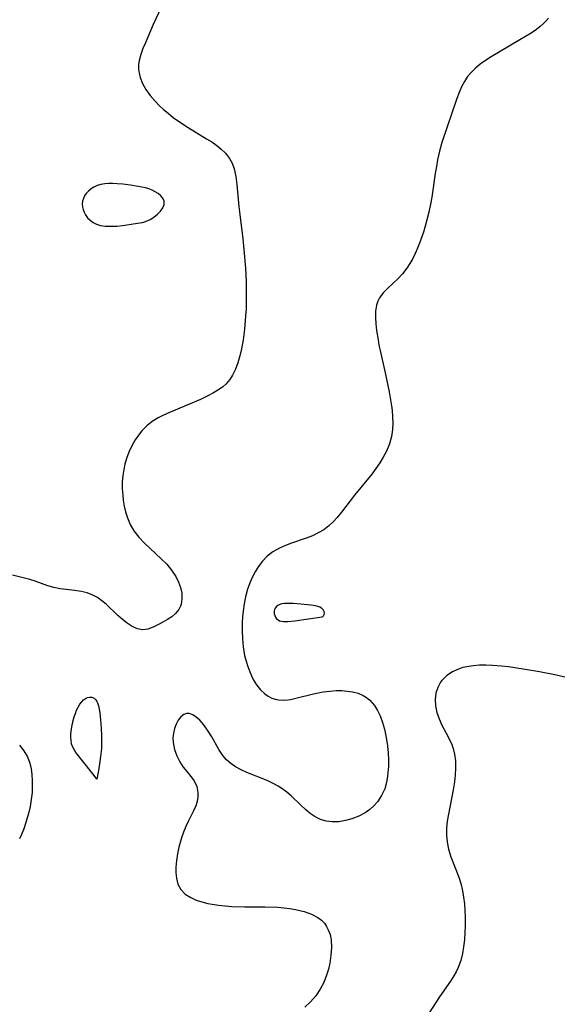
# Model space of a CAD drawing. Header units: metres. Extents: x 1073367 to 1082519, y 1569854 to 1574957.
# Tile 620 of 656: x 1078201 to 1078321, y 1574336 to 1574554. Entities that reach past the tile are written whole.
import ezdxf

# ---------------------------------------------------------------- set-up
doc = ezdxf.new("R2010")
doc.units = ezdxf.units.M
doc.layers.add('CGG_CurvaNivelLidar_v1', color=253, linetype='Continuous', lineweight=30)

msp = doc.modelspace()

# ---------------------------------------------------------------- linework, layer by layer
at = {"layer": 'CGG_CurvaNivelLidar_v1'}
for p, q in [((1078233.3224, 1574558.467, 69.5), (1078231.0165, 1574553.4097, 69.5)), ((1078318.6586, 1574554.8304, 70), (1078318.0832, 1574554.1172, 70)), ((1078231.0165, 1574553.4097, 69.5), (1078229.18, 1574549.2211, 69.5)), ((1078316.859, 1574552.9509, 70), (1078316.054, 1574552.3259, 70)), ((1078317.5985, 1574553.6131, 70), (1078316.859, 1574552.9509, 70)), ((1078318.0832, 1574554.1172, 70), (1078317.5985, 1574553.6131, 70)), ((1078314.8641, 1574551.515, 70), (1078312.3114, 1574549.9719, 70)), ((1078316.054, 1574552.3259, 70), (1078314.8641, 1574551.515, 70)), ((1078228.7144, 1574548.0763, 69.5), (1078228.2433, 1574546.7572, 69.5)), ((1078229.18, 1574549.2211, 69.5), (1078228.7144, 1574548.0763, 69.5)), ((1078312.3114, 1574549.9719, 70), (1078305.9696, 1574546.2594, 70)), ((1078228.2433, 1574546.7572, 69.5), (1078227.8986, 1574545.4496, 69.5)), ((1078305.9696, 1574546.2594, 70), (1078304.7094, 1574545.4476, 70)), ((1078227.7573, 1574544.4806, 69.5), (1078227.735, 1574543.5173, 69.5)), ((1078227.8986, 1574545.4496, 69.5), (1078227.7573, 1574544.4806, 69.5)), ((1078303.5108, 1574544.583, 70), (1078302.3934, 1574543.654, 70)), ((1078304.7094, 1574545.4476, 70), (1078303.5108, 1574544.583, 70)), ((1078227.735, 1574543.5173, 69.5), (1078227.8423, 1574542.5793, 69.5)), ((1078227.8423, 1574542.5793, 69.5), (1078228.0695, 1574541.655, 69.5)), ((1078228.0695, 1574541.655, 69.5), (1078228.6127, 1574540.2927, 69.5)), ((1078300.7467, 1574541.8777, 70), (1078300.0128, 1574540.7723, 70)), ((1078301.3811, 1574542.6454, 70), (1078300.7467, 1574541.8777, 70)), ((1078302.3934, 1574543.654, 70), (1078301.3811, 1574542.6454, 70)), ((1078228.6127, 1574540.2927, 69.5), (1078229.3601, 1574538.9764, 69.5)), ((1078299.3842, 1574539.5884, 70), (1078298.8329, 1574538.3442, 70)), ((1078300.0128, 1574540.7723, 70), (1078299.3842, 1574539.5884, 70)), ((1078229.3601, 1574538.9764, 69.5), (1078230.3231, 1574537.6559, 69.5)), ((1078230.3231, 1574537.6559, 69.5), (1078231.4334, 1574536.3906, 69.5)), ((1078298.8329, 1574538.3442, 70), (1078298.3197, 1574537.0161, 70)), ((1078231.4334, 1574536.3906, 69.5), (1078232.3445, 1574535.4754, 69.5)), ((1078232.3445, 1574535.4754, 69.5), (1078233.3078, 1574534.5879, 69.5)), ((1078298.3197, 1574537.0161, 70), (1078296.0904, 1574530.5169, 70)), ((1078233.3078, 1574534.5879, 69.5), (1078234.3128, 1574533.7261, 69.5)), ((1078234.3128, 1574533.7261, 69.5), (1078235.4536, 1574532.8111, 69.5)), ((1078235.4536, 1574532.8111, 69.5), (1078236.6323, 1574531.9341, 69.5)), ((1078236.6323, 1574531.9341, 69.5), (1078238.7109, 1574530.5463, 69.5)), ((1078238.7109, 1574530.5463, 69.5), (1078242.8289, 1574528.0756, 69.5)), ((1078296.0904, 1574530.5169, 70), (1078295.0471, 1574527.2161, 70)), ((1078242.8289, 1574528.0756, 69.5), (1078243.9806, 1574527.3513, 69.5)), ((1078243.9806, 1574527.3513, 69.5), (1078245.0794, 1574526.5926, 69.5)), ((1078245.0794, 1574526.5926, 69.5), (1078246.0967, 1574525.7832, 69.5)), ((1078295.0471, 1574527.2161, 70), (1078294.5333, 1574525.3298, 70)), ((1078246.0967, 1574525.7832, 69.5), (1078247.006, 1574524.9015, 69.5)), ((1078247.006, 1574524.9015, 69.5), (1078247.9298, 1574523.6994, 69.5)), ((1078294.5333, 1574525.3298, 70), (1078294.0912, 1574523.4233, 70)), ((1078247.9298, 1574523.6994, 69.5), (1078248.4912, 1574522.6566, 69.5)), ((1078248.4912, 1574522.6566, 69.5), (1078248.9606, 1574521.3605, 69.5)), ((1078293.7985, 1574521.9058, 70), (1078293.5452, 1574520.3801, 70)), ((1078294.0912, 1574523.4233, 70), (1078293.7985, 1574521.9058, 70)), ((1078248.9606, 1574521.3605, 69.5), (1078249.3392, 1574519.6695, 69.5)), ((1078293.5452, 1574520.3801, 70), (1078292.7725, 1574515.1238, 70)), ((1078218.5647, 1574517.6835, 69.5), (1078217.8539, 1574517.3654, 69.5)), ((1078219.3841, 1574517.9174, 69.5), (1078218.5647, 1574517.6835, 69.5)), ((1078220.2471, 1574518.0587, 69.5), (1078219.3841, 1574517.9174, 69.5)), ((1078221.1397, 1574518.1274, 69.5), (1078220.2471, 1574518.0587, 69.5)), ((1078222.0514, 1574518.1374, 69.5), (1078221.1397, 1574518.1274, 69.5)), ((1078222.974, 1574518.0967, 69.5), (1078222.0514, 1574518.1374, 69.5)), ((1078224.2813, 1574517.9717, 69.5), (1078222.974, 1574518.0967, 69.5)), ((1078225.9712, 1574517.7632, 69.5), (1078224.2813, 1574517.9717, 69.5)), ((1078227.6454, 1574517.5029, 69.5), (1078225.9712, 1574517.7632, 69.5)), ((1078228.4654, 1574517.341, 69.5), (1078227.6454, 1574517.5029, 69.5)), ((1078249.3392, 1574519.6695, 69.5), (1078249.5775, 1574517.8919, 69.5)), ((1078249.5775, 1574517.8919, 69.5), (1078249.9935, 1574513.0253, 69.5)), ((1078215.7718, 1574515.3908, 69.5), (1078215.5053, 1574514.8149, 69.5)), ((1078216.1227, 1574515.9282, 69.5), (1078215.7718, 1574515.3908, 69.5)), ((1078216.6196, 1574516.479, 69.5), (1078216.1227, 1574515.9282, 69.5)), ((1078217.2021, 1574516.9601, 69.5), (1078216.6196, 1574516.479, 69.5)), ((1078217.8539, 1574517.3654, 69.5), (1078217.2021, 1574516.9601, 69.5)), ((1078229.2545, 1574517.151, 69.5), (1078228.4654, 1574517.341, 69.5)), ((1078230.0171, 1574516.9247, 69.5), (1078229.2545, 1574517.151, 69.5)), ((1078230.7428, 1574516.654, 69.5), (1078230.0171, 1574516.9247, 69.5)), ((1078231.4181, 1574516.3274, 69.5), (1078230.7428, 1574516.654, 69.5)), ((1078232.079, 1574515.8964, 69.5), (1078231.4181, 1574516.3274, 69.5)), ((1078232.651, 1574515.4008, 69.5), (1078232.079, 1574515.8964, 69.5)), ((1078233.1169, 1574514.8556, 69.5), (1078232.651, 1574515.4008, 69.5)), ((1078215.3288, 1574514.2129, 69.5), (1078215.2534, 1574513.596, 69.5)), ((1078215.2534, 1574513.596, 69.5), (1078215.2891, 1574512.9779, 69.5)), ((1078215.5053, 1574514.8149, 69.5), (1078215.3288, 1574514.2129, 69.5)), ((1078233.3941, 1574514.2224, 69.5), (1078233.1169, 1574514.8556, 69.5)), ((1078233.1283, 1574512.7605, 69.5), (1078233.4075, 1574513.5101, 69.5)), ((1078233.4075, 1574513.5101, 69.5), (1078233.3941, 1574514.2224, 69.5)), ((1078292.4975, 1574513.5618, 70), (1078292.1263, 1574511.7987, 70)), ((1078292.7725, 1574515.1238, 70), (1078292.4975, 1574513.5618, 70)), ((1078215.2891, 1574512.9779, 69.5), (1078215.4249, 1574512.3654, 69.5)), ((1078215.4249, 1574512.3654, 69.5), (1078215.6494, 1574511.7689, 69.5)), ((1078215.6494, 1574511.7689, 69.5), (1078215.9562, 1574511.1999, 69.5)), ((1078215.9562, 1574511.1999, 69.5), (1078216.4352, 1574510.5592, 69.5)), ((1078231.1434, 1574510.6912, 69.5), (1078231.9244, 1574511.3122, 69.5)), ((1078231.9244, 1574511.3122, 69.5), (1078232.6098, 1574512.0145, 69.5)), ((1078232.6098, 1574512.0145, 69.5), (1078233.1283, 1574512.7605, 69.5)), ((1078249.9935, 1574513.0253, 69.5), (1078250.1887, 1574511.2484, 69.5)), ((1078250.1887, 1574511.2484, 69.5), (1078250.8738, 1574505.8446, 69.5)), ((1078292.1263, 1574511.7987, 70), (1078291.6993, 1574510.0533, 70)), ((1078216.4352, 1574510.5592, 69.5), (1078217.0106, 1574509.9867, 69.5)), ((1078217.0106, 1574509.9867, 69.5), (1078217.6665, 1574509.4954, 69.5)), ((1078217.6665, 1574509.4954, 69.5), (1078218.3944, 1574509.1062, 69.5)), ((1078218.3944, 1574509.1062, 69.5), (1078219.2774, 1574508.8298, 69.5)), ((1078219.2774, 1574508.8298, 69.5), (1078220.3652, 1574508.6853, 69.5)), ((1078222.9004, 1574508.7091, 69.5), (1078224.2083, 1574508.8337, 69.5)), ((1078224.2083, 1574508.8337, 69.5), (1078226.131, 1574509.1044, 69.5)), ((1078226.131, 1574509.1044, 69.5), (1078228.5, 1574509.5074, 69.5)), ((1078228.5, 1574509.5074, 69.5), (1078228.6423, 1574509.4983, 69.5)), ((1078228.6423, 1574509.4983, 69.5), (1078229.0457, 1574509.6108, 69.5)), ((1078229.0457, 1574509.6108, 69.5), (1078229.635, 1574509.8392, 69.5)), ((1078229.635, 1574509.8392, 69.5), (1078230.3373, 1574510.1852, 69.5)), ((1078230.3373, 1574510.1852, 69.5), (1078231.1434, 1574510.6912, 69.5)), ((1078291.6993, 1574510.0533, 70), (1078291.3292, 1574508.6947, 70)), ((1078220.3652, 1574508.6853, 69.5), (1078221.5963, 1574508.6524, 69.5)), ((1078221.5963, 1574508.6524, 69.5), (1078222.9004, 1574508.7091, 69.5)), ((1078290.9281, 1574507.3519, 70), (1078290.0815, 1574504.8958, 70)), ((1078291.3292, 1574508.6947, 70), (1078290.9281, 1574507.3519, 70)), ((1078250.8738, 1574505.8446, 69.5), (1078251.1262, 1574503.5029, 69.5)), ((1078290.0815, 1574504.8958, 70), (1078289.6378, 1574503.7855, 70)), ((1078251.1262, 1574503.5029, 69.5), (1078251.4544, 1574499.3507, 69.5)), ((1078289.12, 1574502.6213, 70), (1078288.5488, 1574501.4814, 70)), ((1078289.6378, 1574503.7855, 70), (1078289.12, 1574502.6213, 70)), ((1078287.9248, 1574500.3889, 70), (1078287.2404, 1574499.3536, 70)), ((1078288.5488, 1574501.4814, 70), (1078287.9248, 1574500.3889, 70)), ((1078251.4544, 1574499.3507, 69.5), (1078251.6008, 1574496.4764, 69.5)), ((1078286.2821, 1574498.1371, 70), (1078285.2474, 1574497.0234, 70)), ((1078287.2404, 1574499.3536, 70), (1078286.2821, 1574498.1371, 70)), ((1078251.6008, 1574496.4764, 69.5), (1078251.6449, 1574494.9477, 69.5)), ((1078285.2474, 1574497.0234, 70), (1078283.0103, 1574494.9197, 70)), ((1078251.6449, 1574494.9477, 69.5), (1078251.6454, 1574491.8272, 69.5)), ((1078282.0039, 1574493.8793, 70), (1078281.1807, 1574492.7655, 70)), ((1078283.0103, 1574494.9197, 70), (1078282.0039, 1574493.8793, 70)), ((1078251.6454, 1574491.8272, 69.5), (1078251.5907, 1574490.239, 69.5)), ((1078280.829, 1574492.075, 70), (1078280.5207, 1574491.1259, 70)), ((1078281.1807, 1574492.7655, 70), (1078280.829, 1574492.075, 70)), ((1078251.5907, 1574490.239, 69.5), (1078251.5005, 1574488.7544, 69.5)), ((1078280.3274, 1574489.8321, 70), (1078280.303, 1574488.4593, 70)), ((1078280.5207, 1574491.1259, 70), (1078280.3274, 1574489.8321, 70)), ((1078251.5005, 1574488.7544, 69.5), (1078251.2289, 1574485.8116, 69.5)), ((1078280.303, 1574488.4593, 70), (1078280.3957, 1574487.0236, 70)), ((1078280.3957, 1574487.0236, 70), (1078280.5607, 1574485.5377, 70)), ((1078251.2289, 1574485.8116, 69.5), (1078250.925, 1574483.4469, 69.5)), ((1078280.5607, 1574485.5377, 70), (1078280.8589, 1574483.4459, 70)), ((1078250.925, 1574483.4469, 69.5), (1078250.5769, 1574481.4783, 69.5)), ((1078280.8589, 1574483.4459, 70), (1078281.0668, 1574482.2941, 70)), ((1078250.5769, 1574481.4783, 69.5), (1078250.2225, 1574479.9082, 69.5)), ((1078281.0668, 1574482.2941, 70), (1078281.3074, 1574481.1333, 70)), ((1078281.3074, 1574481.1333, 70), (1078282.4716, 1574476.1347, 70)), ((1078249.7909, 1574478.3926, 69.5), (1078249.2592, 1574476.9504, 69.5)), ((1078250.2225, 1574479.9082, 69.5), (1078249.7909, 1574478.3926, 69.5)), ((1078249.2592, 1574476.9504, 69.5), (1078248.5974, 1574475.6052, 69.5)), ((1078282.4716, 1574476.1347, 70), (1078283.306, 1574471.9422, 70)), ((1078247.6086, 1574474.1943, 69.5), (1078247.1066, 1574473.6568, 69.5)), ((1078248.0033, 1574474.6908, 69.5), (1078247.6086, 1574474.1943, 69.5)), ((1078248.5974, 1574475.6052, 69.5), (1078248.0033, 1574474.6908, 69.5)), ((1078244.3999, 1574471.6984, 69.5), (1078242.985, 1574470.9637, 69.5)), ((1078245.7181, 1574472.5168, 69.5), (1078244.3999, 1574471.6984, 69.5)), ((1078246.4408, 1574473.0609, 69.5), (1078245.7181, 1574472.5168, 69.5)), ((1078247.1066, 1574473.6568, 69.5), (1078246.4408, 1574473.0609, 69.5)), ((1078283.306, 1574471.9422, 70), (1078283.8195, 1574468.841, 70)), ((1078241.507, 1574470.274, 69.5), (1078238.3292, 1574468.8944, 69.5)), ((1078242.985, 1574470.9637, 69.5), (1078241.507, 1574470.274, 69.5)), ((1078234.476, 1574467.2987, 69.5), (1078233.2774, 1574466.7398, 69.5)), ((1078238.3292, 1574468.8944, 69.5), (1078234.476, 1574467.2987, 69.5)), ((1078283.8195, 1574468.841, 70), (1078283.9648, 1574467.7632, 70)), ((1078283.9648, 1574467.7632, 70), (1078284.1003, 1574466.3654, 70)), ((1078230.7861, 1574465.3243, 69.5), (1078229.5651, 1574464.3956, 69.5)), ((1078232.1194, 1574466.1361, 69.5), (1078230.7861, 1574465.3243, 69.5)), ((1078233.2774, 1574466.7398, 69.5), (1078232.1194, 1574466.1361, 69.5)), ((1078284.1003, 1574466.3654, 70), (1078284.1497, 1574464.981, 70)), ((1078228.4763, 1574463.31, 69.5), (1078227.9436, 1574462.6606, 69.5)), ((1078229.5651, 1574464.3956, 69.5), (1078228.4763, 1574463.31, 69.5)), ((1078284.084, 1574463.6136, 70), (1078283.8233, 1574462.0075, 70)), ((1078284.1497, 1574464.981, 70), (1078284.084, 1574463.6136, 70)), ((1078226.9886, 1574461.2699, 69.5), (1078226.2492, 1574459.9578, 69.5)), ((1078227.9436, 1574462.6606, 69.5), (1078226.9886, 1574461.2699, 69.5)), ((1078283.8233, 1574462.0075, 70), (1078283.3808, 1574460.4373, 70)), ((1078225.6065, 1574458.5818, 69.5), (1078225.07, 1574457.1516, 69.5)), ((1078226.2492, 1574459.9578, 69.5), (1078225.6065, 1574458.5818, 69.5)), ((1078282.7163, 1574458.7793, 70), (1078282.0331, 1574457.4533, 70)), ((1078283.3808, 1574460.4373, 70), (1078282.7163, 1574458.7793, 70)), ((1078225.07, 1574457.1516, 69.5), (1078224.7145, 1574455.93, 69.5)), ((1078282.0331, 1574457.4533, 70), (1078281.2516, 1574456.1675, 70)), ((1078224.4411, 1574454.6834, 69.5), (1078224.2511, 1574453.4185, 69.5)), ((1078224.7145, 1574455.93, 69.5), (1078224.4411, 1574454.6834, 69.5)), ((1078280.3927, 1574454.918, 70), (1078279.4727, 1574453.7034, 70)), ((1078281.2516, 1574456.1675, 70), (1078280.3927, 1574454.918, 70)), ((1078224.2511, 1574453.4185, 69.5), (1078224.1383, 1574451.9518, 69.5)), ((1078279.4727, 1574453.7034, 70), (1078275.6588, 1574449.0249, 70)), ((1078224.1383, 1574451.9518, 69.5), (1078224.13, 1574450.4794, 69.5)), ((1078224.13, 1574450.4794, 69.5), (1078224.2198, 1574449.0115, 69.5)), ((1078224.2198, 1574449.0115, 69.5), (1078224.3457, 1574447.9451, 69.5)), ((1078224.3457, 1574447.9451, 69.5), (1078224.571, 1574446.6085, 69.5)), ((1078275.6588, 1574449.0249, 70), (1078272.7356, 1574445.2349, 70)), ((1078224.571, 1574446.6085, 69.5), (1078224.8722, 1574445.2982, 69.5)), ((1078224.8722, 1574445.2982, 69.5), (1078225.2584, 1574444.0245, 69.5)), ((1078225.2584, 1574444.0245, 69.5), (1078225.876, 1574442.5103, 69.5)), ((1078271.7632, 1574444.0488, 70), (1078270.8798, 1574443.0875, 70)), ((1078272.7356, 1574445.2349, 70), (1078271.7632, 1574444.0488, 70)), ((1078225.876, 1574442.5103, 69.5), (1078226.6722, 1574441.098, 69.5)), ((1078226.6722, 1574441.098, 69.5), (1078227.7788, 1574439.6768, 69.5)), ((1078268.8151, 1574441.3668, 70), (1078267.6122, 1574440.6455, 70)), ((1078269.9324, 1574442.2069, 70), (1078268.8151, 1574441.3668, 70)), ((1078270.8798, 1574443.0875, 70), (1078269.9324, 1574442.2069, 70)), ((1078227.7788, 1574439.6768, 69.5), (1078229.0571, 1574438.3585, 69.5)), ((1078264.9579, 1574439.4855, 70), (1078261.6788, 1574438.3474, 70)), ((1078266.3101, 1574440.023, 70), (1078264.9579, 1574439.4855, 70)), ((1078267.6122, 1574440.6455, 70), (1078266.3101, 1574440.023, 70)), ((1078229.0571, 1574438.3585, 69.5), (1078232.7858, 1574434.9226, 69.5)), ((1078259.0184, 1574437.2836, 70), (1078257.5595, 1574436.4892, 70)), ((1078260.3226, 1574437.8447, 70), (1078259.0184, 1574437.2836, 70)), ((1078261.6788, 1574438.3474, 70), (1078260.3226, 1574437.8447, 70)), ((1078232.7858, 1574434.9226, 69.5), (1078233.9921, 1574433.6841, 69.5)), ((1078256.2667, 1574435.5212, 70), (1078255.2102, 1574434.3941, 70)), ((1078257.5595, 1574436.4892, 70), (1078256.2667, 1574435.5212, 70)), ((1078233.9921, 1574433.6841, 69.5), (1078235.0652, 1574432.385, 69.5)), ((1078235.0652, 1574432.385, 69.5), (1078235.9929, 1574430.9506, 69.5)), ((1078254.2857, 1574433.1203, 70), (1078253.6142, 1574432.0489, 70)), ((1078255.2102, 1574434.3941, 70), (1078254.2857, 1574433.1203, 70)), ((1078203.6102, 1574430.2997, 69.5), (1078199.8074, 1574431.2873, 69.5)), ((1078204.8009, 1574429.9333, 69.5), (1078203.6102, 1574430.2997, 69.5)), ((1078235.9929, 1574430.9506, 69.5), (1078236.5998, 1574429.7526, 69.5)), ((1078252.9993, 1574430.9209, 70), (1078252.4636, 1574429.7344, 70)), ((1078253.6142, 1574432.0489, 70), (1078252.9993, 1574430.9209, 70)), ((1078207.5889, 1574428.9339, 69.5), (1078204.8009, 1574429.9333, 69.5)), ((1078208.9779, 1574428.5176, 69.5), (1078207.5889, 1574428.9339, 69.5)), ((1078210.3314, 1574428.2507, 69.5), (1078208.9779, 1574428.5176, 69.5)), ((1078213.5962, 1574427.8641, 69.5), (1078210.3314, 1574428.2507, 69.5)), ((1078236.5998, 1574429.7526, 69.5), (1078237.0499, 1574428.5395, 69.5)), ((1078237.0499, 1574428.5395, 69.5), (1078237.3188, 1574427.2557, 69.5)), ((1078251.9235, 1574428.1544, 70), (1078251.5008, 1574426.5022, 70)), ((1078252.4636, 1574429.7344, 70), (1078251.9235, 1574428.1544, 70)), ((1078214.9807, 1574427.6544, 69.5), (1078213.5962, 1574427.8641, 69.5)), ((1078216.326, 1574427.3371, 69.5), (1078214.9807, 1574427.6544, 69.5)), ((1078217.6067, 1574426.8589, 69.5), (1078216.326, 1574427.3371, 69.5)), ((1078218.6348, 1574426.2899, 69.5), (1078217.6067, 1574426.8589, 69.5)), ((1078219.6068, 1574425.5968, 69.5), (1078218.6348, 1574426.2899, 69.5)), ((1078237.3628, 1574426.0029, 69.5), (1078237.1648, 1574424.821, 69.5)), ((1078237.3188, 1574427.2557, 69.5), (1078237.3628, 1574426.0029, 69.5)), ((1078251.5008, 1574426.5022, 70), (1078251.1834, 1574424.9188, 70)), ((1078220.5329, 1574424.8138, 69.5), (1078219.6068, 1574425.5968, 69.5)), ((1078223.1075, 1574422.3578, 69.5), (1078220.5329, 1574424.8138, 69.5)), ((1078236.6641, 1574423.6986, 69.5), (1078235.9564, 1574422.8054, 69.5)), ((1078237.0088, 1574424.3709, 69.5), (1078236.6641, 1574423.6986, 69.5)), ((1078237.1648, 1574424.821, 69.5), (1078237.0088, 1574424.3709, 69.5)), ((1078251.1834, 1574424.9188, 70), (1078250.947, 1574423.3027, 70)), ((1078257.9133, 1574423.6895, 70.5), (1078257.8306, 1574423.3888, 70.5)), ((1078258.0496, 1574423.9703, 70.5), (1078257.9133, 1574423.6895, 70.5)), ((1078258.3184, 1574424.3083, 70.5), (1078258.0496, 1574423.9703, 70.5)), ((1078258.6697, 1574424.58, 70.5), (1078258.3184, 1574424.3083, 70.5)), ((1078259.0713, 1574424.7677, 70.5), (1078258.6697, 1574424.58, 70.5)), ((1078259.5212, 1574424.8952, 70.5), (1078259.0713, 1574424.7677, 70.5)), ((1078260.0057, 1574424.9744, 70.5), (1078259.5212, 1574424.8952, 70.5)), ((1078261.0344, 1574425.0256, 70.5), (1078260.0057, 1574424.9744, 70.5)), ((1078262.1092, 1574424.9904, 70.5), (1078261.0344, 1574425.0256, 70.5)), ((1078263.7504, 1574424.862, 70.5), (1078262.1092, 1574424.9904, 70.5)), ((1078265.9248, 1574424.6303, 70.5), (1078263.7504, 1574424.862, 70.5)), ((1078266.9883, 1574424.4632, 70.5), (1078265.9248, 1574424.6303, 70.5)), ((1078267.5136, 1574424.3138, 70.5), (1078266.9883, 1574424.4632, 70.5)), ((1078267.9309, 1574424.1453, 70.5), (1078267.5136, 1574424.3138, 70.5)), ((1078268.2992, 1574423.9358, 70.5), (1078267.9309, 1574424.1453, 70.5)), ((1078268.5473, 1574423.7364, 70.5), (1078268.2992, 1574423.9358, 70.5)), ((1078268.7422, 1574423.5137, 70.5), (1078268.5473, 1574423.7364, 70.5)), ((1078224.1501, 1574421.4337, 69.5), (1078223.1075, 1574422.3578, 69.5)), ((1078225.2091, 1574420.6066, 69.5), (1078224.1501, 1574421.4337, 69.5)), ((1078234.1649, 1574421.4178, 69.5), (1078233.1578, 1574420.8356, 69.5)), ((1078235.114, 1574422.0667, 69.5), (1078234.1649, 1574421.4178, 69.5)), ((1078235.9564, 1574422.8054, 69.5), (1078235.114, 1574422.0667, 69.5)), ((1078250.8295, 1574422.0459, 70), (1078250.7585, 1574420.7792, 70)), ((1078250.947, 1574423.3027, 70), (1078250.8295, 1574422.0459, 70)), ((1078257.8306, 1574423.3888, 70.5), (1078257.803, 1574423.0425, 70.5)), ((1078257.803, 1574423.0425, 70.5), (1078257.8388, 1574422.6934, 70.5)), ((1078257.8388, 1574422.6934, 70.5), (1078257.9518, 1574422.3066, 70.5)), ((1078257.9518, 1574422.3066, 70.5), (1078258.1328, 1574421.9454, 70.5)), ((1078258.1328, 1574421.9454, 70.5), (1078258.3758, 1574421.6257, 70.5)), ((1078258.3758, 1574421.6257, 70.5), (1078258.6806, 1574421.3666, 70.5)), ((1078262.4425, 1574421.1222, 70.5), (1078268.5, 1574422.0599, 70.5)), ((1078268.5, 1574422.0599, 70.5), (1078268.6275, 1574422.1178, 70.5)), ((1078268.6275, 1574422.1178, 70.5), (1078268.7797, 1574422.2906, 70.5)), ((1078268.9086, 1574423.1898, 70.5), (1078268.7422, 1574423.5137, 70.5)), ((1078268.7797, 1574422.2906, 70.5), (1078268.9058, 1574422.5473, 70.5)), ((1078268.9058, 1574422.5473, 70.5), (1078268.961, 1574422.8611, 70.5)), ((1078268.961, 1574422.8611, 70.5), (1078268.9086, 1574423.1898, 70.5)), ((1078226.3465, 1574419.8888, 69.5), (1078225.2091, 1574420.6066, 69.5)), ((1078227.4884, 1574419.3901, 69.5), (1078226.3465, 1574419.8888, 69.5)), ((1078228.6197, 1574419.179, 69.5), (1078227.4884, 1574419.3901, 69.5)), ((1078229.7892, 1574419.3184, 69.5), (1078228.6197, 1574419.179, 69.5)), ((1078230.954, 1574419.7326, 69.5), (1078229.7892, 1574419.3184, 69.5)), ((1078232.1374, 1574420.3016, 69.5), (1078230.954, 1574419.7326, 69.5)), ((1078233.1578, 1574420.8356, 69.5), (1078232.1374, 1574420.3016, 69.5)), ((1078250.7585, 1574420.7792, 70), (1078250.7226, 1574418.9786, 70)), ((1078258.6806, 1574421.3666, 70.5), (1078259.0383, 1574421.1875, 70.5)), ((1078259.0383, 1574421.1875, 70.5), (1078259.4436, 1574421.0714, 70.5)), ((1078259.4436, 1574421.0714, 70.5), (1078259.8841, 1574421.0045, 70.5)), ((1078259.8841, 1574421.0045, 70.5), (1078260.8349, 1574420.9786, 70.5)), ((1078260.8349, 1574420.9786, 70.5), (1078262.4425, 1574421.1222, 70.5)), ((1078250.7226, 1574418.9786, 70), (1078250.7736, 1574417.1812, 70)), ((1078250.7736, 1574417.1812, 70), (1078250.9367, 1574415.4014, 70)), ((1078250.9367, 1574415.4014, 70), (1078251.0858, 1574414.4302, 70)), ((1078251.0858, 1574414.4302, 70), (1078251.2766, 1574413.4719, 70)), ((1078251.2766, 1574413.4719, 70), (1078251.5924, 1574412.2177, 70)), ((1078251.5924, 1574412.2177, 70), (1078251.9724, 1574410.9977, 70)), ((1078251.9724, 1574410.9977, 70), (1078252.4126, 1574409.8201, 70)), ((1078298.8529, 1574410.5253, 70.5), (1078297.388, 1574409.8668, 70.5)), ((1078299.6913, 1574410.7781, 70.5), (1078298.8529, 1574410.5253, 70.5)), ((1078300.5654, 1574410.9726, 70.5), (1078299.6913, 1574410.7781, 70.5)), ((1078301.934, 1574411.1759, 70.5), (1078300.5654, 1574410.9726, 70.5)), ((1078303.3536, 1574411.2876, 70.5), (1078301.934, 1574411.1759, 70.5)), ((1078304.8102, 1574411.3182, 70.5), (1078303.3536, 1574411.2876, 70.5)), ((1078306.293, 1574411.2732, 70.5), (1078304.8102, 1574411.3182, 70.5)), ((1078308.2715, 1574411.1103, 70.5), (1078306.293, 1574411.2732, 70.5)), ((1078309.7842, 1574410.9315, 70.5), (1078308.2715, 1574411.1103, 70.5)), ((1078313.0565, 1574410.4444, 70.5), (1078309.7842, 1574410.9315, 70.5)), ((1078252.4126, 1574409.8201, 70), (1078252.7796, 1574408.9769, 70)), ((1078252.7796, 1574408.9769, 70), (1078253.1846, 1574408.1692, 70)), ((1078296.102, 1574408.9933, 70.5), (1078295.0381, 1574407.9264, 70.5)), ((1078297.388, 1574409.8668, 70.5), (1078296.102, 1574408.9933, 70.5)), ((1078316.6487, 1574409.8122, 70.5), (1078313.0565, 1574410.4444, 70.5)), ((1078320.1004, 1574409.1428, 70.5), (1078316.6487, 1574409.8122, 70.5)), ((1078323.2996, 1574408.444, 70.5), (1078320.1004, 1574409.1428, 70.5)), ((1078253.1846, 1574408.1692, 70), (1078253.9309, 1574406.9511, 70)), ((1078253.9309, 1574406.9511, 70), (1078254.783, 1574405.8676, 70)), ((1078294.1089, 1574406.3672, 70.5), (1078293.6952, 1574405.0733, 70.5)), ((1078294.7569, 1574407.5491, 70.5), (1078294.1089, 1574406.3672, 70.5)), ((1078295.0381, 1574407.9264, 70.5), (1078294.7569, 1574407.5491, 70.5)), ((1078215.9872, 1574403.9112, 69.5), (1078216.4394, 1574404.1228, 69.5)), ((1078216.4394, 1574404.1228, 69.5), (1078216.8945, 1574404.2267, 69.5)), ((1078216.8945, 1574404.2267, 69.5), (1078217.3985, 1574404.1948, 69.5)), ((1078217.3985, 1574404.1948, 69.5), (1078217.8572, 1574404.0055, 69.5)), ((1078217.8572, 1574404.0055, 69.5), (1078218.2696, 1574403.6262, 69.5)), ((1078254.783, 1574405.8676, 70), (1078255.7373, 1574404.9483, 70)), ((1078255.7373, 1574404.9483, 70), (1078256.4895, 1574404.4098, 70)), ((1078256.4895, 1574404.4098, 70), (1078257.2993, 1574403.9951, 70)), ((1078257.2993, 1574403.9951, 70), (1078258.0358, 1574403.7521, 70)), ((1078261.4117, 1574403.724, 70), (1078262.6596, 1574403.978, 70)), ((1078262.6596, 1574403.978, 70), (1078266.5845, 1574404.9704, 70)), ((1078266.5845, 1574404.9704, 70), (1078268.7266, 1574405.3924, 70)), ((1078268.7266, 1574405.3924, 70), (1078270.1464, 1574405.5743, 70)), ((1078270.1464, 1574405.5743, 70), (1078271.5592, 1574405.6674, 70)), ((1078271.5592, 1574405.6674, 70), (1078272.8182, 1574405.6669, 70)), ((1078272.8182, 1574405.6669, 70), (1078274.0477, 1574405.5798, 70)), ((1078274.0477, 1574405.5798, 70), (1078275.2341, 1574405.3977, 70)), ((1078275.2341, 1574405.3977, 70), (1078276.4378, 1574405.0823, 70)), ((1078276.4378, 1574405.0823, 70), (1078277.5529, 1574404.6133, 70)), ((1078277.5529, 1574404.6133, 70), (1078278.3387, 1574404.1278, 70)), ((1078278.3387, 1574404.1278, 70), (1078279.0524, 1574403.5382, 70)), ((1078293.6952, 1574405.0733, 70.5), (1078293.5271, 1574403.706, 70.5)), ((1078214.0115, 1574401.3403, 69.5), (1078214.3435, 1574402.0323, 69.5)), ((1078214.3435, 1574402.0323, 69.5), (1078214.7185, 1574402.6665, 69.5)), ((1078214.7185, 1574402.6665, 69.5), (1078215.1452, 1574403.2204, 69.5)), ((1078215.1452, 1574403.2204, 69.5), (1078215.5511, 1574403.6072, 69.5)), ((1078215.5511, 1574403.6072, 69.5), (1078215.9872, 1574403.9112, 69.5)), ((1078218.2696, 1574403.6262, 69.5), (1078218.494, 1574403.2672, 69.5)), ((1078218.494, 1574403.2672, 69.5), (1078218.6355, 1574402.9549, 69.5)), ((1078218.6355, 1574402.9549, 69.5), (1078218.8515, 1574402.2943, 69.5)), ((1078218.8515, 1574402.2943, 69.5), (1078219.0179, 1574401.5599, 69.5)), ((1078258.0358, 1574403.7521, 70), (1078258.8088, 1574403.609, 70)), ((1078258.8088, 1574403.609, 70), (1078260.1977, 1574403.5781, 70)), ((1078260.1977, 1574403.5781, 70), (1078261.4117, 1574403.724, 70)), ((1078279.0524, 1574403.5382, 70), (1078280.0504, 1574402.3819, 70)), ((1078280.0504, 1574402.3819, 70), (1078280.7321, 1574401.2791, 70)), ((1078293.5271, 1574403.706, 70.5), (1078293.6192, 1574402.2717, 70.5)), ((1078293.6192, 1574402.2717, 70.5), (1078293.9365, 1574400.8236, 70.5)), ((1078213.2397, 1574399.0642, 69.5), (1078213.4596, 1574399.8455, 69.5)), ((1078213.4596, 1574399.8455, 69.5), (1078213.7174, 1574400.6072, 69.5)), ((1078213.7174, 1574400.6072, 69.5), (1078214.0115, 1574401.3403, 69.5)), ((1078219.0179, 1574401.5599, 69.5), (1078219.1479, 1574400.7738, 69.5)), ((1078219.1479, 1574400.7738, 69.5), (1078219.3345, 1574399.1071, 69.5)), ((1078237.1514, 1574399.8779, 70), (1078236.564, 1574399.1528, 70)), ((1078237.8106, 1574400.3868, 70), (1078237.1514, 1574399.8779, 70)), ((1078238.3404, 1574400.5906, 70), (1078237.8106, 1574400.3868, 70)), ((1078238.7557, 1574400.6257, 70), (1078238.3404, 1574400.5906, 70)), ((1078238.993, 1574400.5994, 70), (1078238.7557, 1574400.6257, 70)), ((1078239.7565, 1574400.3279, 70), (1078238.993, 1574400.5994, 70)), ((1078240.5339, 1574399.8158, 70), (1078239.7565, 1574400.3279, 70)), ((1078241.3091, 1574399.1132, 70), (1078240.5339, 1574399.8158, 70)), ((1078280.7321, 1574401.2791, 70), (1078281.3102, 1574400.0697, 70)), ((1078281.3102, 1574400.0697, 70), (1078281.8516, 1574398.6316, 70)), ((1078293.9365, 1574400.8236, 70.5), (1078294.4365, 1574399.3878, 70.5)), ((1078212.7435, 1574396.0796, 69.5), (1078212.9361, 1574397.6171, 69.5)), ((1078212.9361, 1574397.6171, 69.5), (1078213.2397, 1574399.0642, 69.5)), ((1078219.3345, 1574399.1071, 69.5), (1078219.4585, 1574397.377, 69.5)), ((1078236.0683, 1574398.2596, 70), (1078235.6891, 1574397.237, 70)), ((1078236.564, 1574399.1528, 70), (1078236.0683, 1574398.2596, 70)), ((1078241.846, 1574398.525, 70), (1078241.3091, 1574399.1132, 70)), ((1078242.368, 1574397.8733, 70), (1078241.846, 1574398.525, 70)), ((1078243.1939, 1574396.6764, 70), (1078242.368, 1574397.8733, 70)), ((1078281.8516, 1574398.6316, 70), (1078282.2965, 1574397.1173, 70)), ((1078294.4365, 1574399.3878, 70.5), (1078295.0531, 1574398.0351, 70.5)), ((1078295.0531, 1574398.0351, 70.5), (1078296.4364, 1574395.3872, 70.5)), ((1078212.7169, 1574395.3261, 69.5), (1078212.7435, 1574396.0796, 69.5)), ((1078212.7569, 1574394.5913, 69.5), (1078212.7169, 1574395.3261, 69.5)), ((1078219.4585, 1574397.377, 69.5), (1078219.5342, 1574395.625, 69.5)), ((1078219.5342, 1574395.625, 69.5), (1078219.5458, 1574394.1713, 69.5)), ((1078235.4715, 1574396.2468, 70), (1078235.3757, 1574395.2061, 70)), ((1078235.6891, 1574397.237, 70), (1078235.4715, 1574396.2468, 70)), ((1078243.9733, 1574395.3893, 70), (1078243.1939, 1574396.6764, 70)), ((1078245.5313, 1574392.621, 70), (1078243.9733, 1574395.3893, 70)), ((1078282.2965, 1574397.1173, 70), (1078282.6952, 1574395.2959, 70)), ((1078282.6952, 1574395.2959, 70), (1078282.9765, 1574393.4278, 70)), ((1078296.4364, 1574395.3872, 70.5), (1078297.2184, 1574393.7375, 70.5)), ((1078201.3509, 1574393.591, 69.5), (1078202.3283, 1574392.3169, 69.5)), ((1078212.8868, 1574393.8835, 69.5), (1078212.7569, 1574394.5913, 69.5)), ((1078213.1088, 1574393.2495, 69.5), (1078212.8868, 1574393.8835, 69.5)), ((1078213.4221, 1574392.6286, 69.5), (1078213.1088, 1574393.2495, 69.5)), ((1078219.5458, 1574394.1713, 69.5), (1078219.4854, 1574392.8599, 69.5)), ((1078235.3757, 1574395.2061, 70), (1078235.4116, 1574394.1389, 70)), ((1078235.4116, 1574394.1389, 70), (1078235.6939, 1574392.6442, 70)), ((1078282.9765, 1574393.4278, 70), (1078283.1198, 1574391.8885, 70)), ((1078297.2184, 1574393.7375, 70.5), (1078297.562, 1574392.8062, 70.5)), ((1078202.3283, 1574392.3169, 69.5), (1078203.0865, 1574390.9972, 69.5)), ((1078203.0865, 1574390.9972, 69.5), (1078203.6345, 1574389.5825, 69.5)), ((1078213.856, 1574391.9515, 69.5), (1078213.4221, 1574392.6286, 69.5)), ((1078214.9779, 1574390.4632, 69.5), (1078213.856, 1574391.9515, 69.5)), ((1078219.3097, 1574391.0461, 69.5), (1078219.1658, 1574389.9557, 69.5)), ((1078219.4854, 1574392.8599, 69.5), (1078219.3097, 1574391.0461, 69.5)), ((1078235.6939, 1574392.6442, 70), (1078236.2148, 1574391.192, 70)), ((1078236.2148, 1574391.192, 70), (1078236.8802, 1574389.9143, 70)), ((1078246.4526, 1574391.2674, 70), (1078245.5313, 1574392.621, 70)), ((1078247.2822, 1574390.3555, 70), (1078246.4526, 1574391.2674, 70)), ((1078283.1198, 1574391.8885, 70), (1078283.1857, 1574390.3475, 70)), ((1078297.562, 1574392.8062, 70.5), (1078297.8588, 1574391.5864, 70.5)), ((1078297.8588, 1574391.5864, 70.5), (1078298.0272, 1574390.0864, 70.5)), ((1078203.6345, 1574389.5825, 69.5), (1078203.9125, 1574388.3567, 69.5)), ((1078217.8611, 1574386.8655, 69.5), (1078214.9779, 1574390.4632, 69.5)), ((1078219.1658, 1574389.9557, 69.5), (1078218.8538, 1574387.9728, 69.5)), ((1078236.8802, 1574389.9143, 70), (1078237.6604, 1574388.7306, 70)), ((1078237.6604, 1574388.7306, 70), (1078238.497, 1574387.6571, 70)), ((1078248.2273, 1574389.533, 70), (1078247.2822, 1574390.3555, 70)), ((1078249.2673, 1574388.7977, 70), (1078248.2273, 1574389.533, 70)), ((1078250.4722, 1574388.1016, 70), (1078249.2673, 1574388.7977, 70)), ((1078283.1695, 1574388.8174, 70), (1078283.137, 1574388.1943, 70)), ((1078283.1857, 1574390.3475, 70), (1078283.1695, 1574388.8174, 70)), ((1078298.0272, 1574390.0864, 70.5), (1078298.0426, 1574388.5366, 70.5)), ((1078203.9125, 1574388.3567, 69.5), (1078204.0743, 1574387.0813, 69.5)), ((1078204.0743, 1574387.0813, 69.5), (1078204.1603, 1574385.7732, 69.5)), ((1078218.5, 1574386.0003, 69.5), (1078217.8611, 1574386.8655, 69.5)), ((1078218.8538, 1574387.9728, 69.5), (1078218.5, 1574386.0003, 69.5)), ((1078238.497, 1574387.6571, 70), (1078239.3587, 1574386.6501, 70)), ((1078239.3587, 1574386.6501, 70), (1078240.1099, 1574385.6323, 70)), ((1078251.7439, 1574387.4973, 70), (1078250.4722, 1574388.1016, 70)), ((1078256.2897, 1574385.7164, 70), (1078251.7439, 1574387.4973, 70)), ((1078282.992, 1574386.7179, 70), (1078282.7353, 1574385.2868, 70)), ((1078283.137, 1574388.1943, 70), (1078282.992, 1574386.7179, 70)), ((1078297.9488, 1574386.95, 70.5), (1078297.7929, 1574385.4526, 70.5)), ((1078298.0426, 1574388.5366, 70.5), (1078297.9488, 1574386.95, 70.5)), ((1078204.1761, 1574384.4348, 69.5), (1078204.1137, 1574383.0783, 69.5)), ((1078204.1603, 1574385.7732, 69.5), (1078204.1761, 1574384.4348, 69.5)), ((1078240.1099, 1574385.6323, 70), (1078240.6707, 1574384.4148, 70)), ((1078240.6707, 1574384.4148, 70), (1078240.9271, 1574383.0687, 70)), ((1078257.7783, 1574385.0111, 70), (1078256.2897, 1574385.7164, 70)), ((1078258.6861, 1574384.5048, 70), (1078257.7783, 1574385.0111, 70)), ((1078259.5607, 1574383.9466, 70), (1078258.6861, 1574384.5048, 70)), ((1078282.7353, 1574385.2868, 70), (1078282.3382, 1574383.9192, 70)), ((1078297.7929, 1574385.4526, 70.5), (1078297.5328, 1574383.6561, 70.5)), ((1078204.1137, 1574383.0783, 69.5), (1078203.9391, 1574381.5198, 69.5)), ((1078240.9271, 1574383.0687, 70), (1078240.9008, 1574382.0945, 70)), ((1078260.619, 1574383.1608, 70), (1078259.5607, 1574383.9466, 70)), ((1078261.615, 1574382.3068, 70), (1078260.619, 1574383.1608, 70)), ((1078263.7072, 1574380.2588, 70), (1078261.615, 1574382.3068, 70)), ((1078281.6485, 1574382.3987, 70), (1078280.7381, 1574381.021, 70)), ((1078282.3382, 1574383.9192, 70), (1078281.6485, 1574382.3987, 70)), ((1078297.5328, 1574383.6561, 70.5), (1078296.4895, 1574378.3072, 70.5)), ((1078203.6692, 1574379.9671, 69.5), (1078203.3202, 1574378.4358, 69.5)), ((1078203.9391, 1574381.5198, 69.5), (1078203.6692, 1574379.9671, 69.5)), ((1078240.4115, 1574380.0905, 70), (1078239.9503, 1574379.0043, 70)), ((1078240.7226, 1574381.097, 70), (1078240.4115, 1574380.0905, 70)), ((1078240.9008, 1574382.0945, 70), (1078240.7226, 1574381.097, 70)), ((1078264.7611, 1574379.2756, 70), (1078263.7072, 1574380.2588, 70)), ((1078279.9254, 1574380.1009, 70), (1078279.0149, 1574379.2827, 70)), ((1078280.7381, 1574381.021, 70), (1078279.9254, 1574380.1009, 70)), ((1078203.3202, 1574378.4358, 69.5), (1078202.7366, 1574376.4019, 69.5)), ((1078239.9503, 1574379.0043, 70), (1078238.8332, 1574376.7704, 70)), ((1078265.8277, 1574378.426, 70), (1078264.7611, 1574379.2756, 70)), ((1078266.9533, 1574377.6952, 70), (1078265.8277, 1574378.426, 70)), ((1078276.5935, 1574377.8184, 70), (1078275.0862, 1574377.2379, 70)), ((1078278.0194, 1574378.5752, 70), (1078276.5935, 1574377.8184, 70)), ((1078279.0149, 1574379.2827, 70), (1078278.0194, 1574378.5752, 70)), ((1078296.4895, 1574378.3072, 70.5), (1078296.2281, 1574376.6841, 70.5)), ((1078202.7366, 1574376.4019, 69.5), (1078202.2696, 1574375.0401, 69.5)), ((1078238.8332, 1574376.7704, 70), (1078238.2566, 1574375.5453, 70)), ((1078268.1332, 1574377.1135, 70), (1078266.9533, 1574377.6952, 70)), ((1078269.3645, 1574376.7187, 70), (1078268.1332, 1574377.1135, 70)), ((1078270.695, 1574376.5406, 70), (1078269.3645, 1574376.7187, 70)), ((1078272.1534, 1574376.5876, 70), (1078270.695, 1574376.5406, 70)), ((1078273.6244, 1574376.8328, 70), (1078272.1534, 1574376.5876, 70)), ((1078275.0862, 1574377.2379, 70), (1078273.6244, 1574376.8328, 70)), ((1078296.2281, 1574376.6841, 70.5), (1078296.0714, 1574375.1594, 70.5)), ((1078201.7649, 1574373.7628, 69.5), (1078201.3184, 1574372.7903, 69.5)), ((1078202.2696, 1574375.0401, 69.5), (1078201.7649, 1574373.7628, 69.5)), ((1078237.7219, 1574374.2706, 70), (1078237.2651, 1574373.0079, 70)), ((1078238.2566, 1574375.5453, 70), (1078237.7219, 1574374.2706, 70)), ((1078296.0714, 1574375.1594, 70.5), (1078296.044, 1574373.6444, 70.5)), ((1078296.044, 1574373.6444, 70.5), (1078296.1935, 1574372.0522, 70.5)), ((1078236.9433, 1574371.9708, 70), (1078236.6649, 1574370.9224, 70)), ((1078237.2651, 1574373.0079, 70), (1078236.9433, 1574371.9708, 70)), ((1078296.1935, 1574372.0522, 70.5), (1078296.5136, 1574370.4825, 70.5)), ((1078236.3507, 1574369.4419, 70), (1078236.1299, 1574367.9709, 70)), ((1078236.6649, 1574370.9224, 70), (1078236.3507, 1574369.4419, 70)), ((1078296.5136, 1574370.4825, 70.5), (1078297.031, 1574368.7854, 70.5)), ((1078236.1299, 1574367.9709, 70), (1078236.0109, 1574366.53, 70)), ((1078297.031, 1574368.7854, 70.5), (1078298.7619, 1574364.2974, 70.5)), ((1078236.0109, 1574366.53, 70), (1078236.0059, 1574365.2666, 70)), ((1078236.0059, 1574365.2666, 70), (1078236.1261, 1574364.0641, 70)), ((1078236.1261, 1574364.0641, 70), (1078236.4821, 1574362.724, 70)), ((1078236.4821, 1574362.724, 70), (1078237.1078, 1574361.5516, 70)), ((1078298.7619, 1574364.2974, 70.5), (1078299.2216, 1574362.9171, 70.5)), ((1078299.2216, 1574362.9171, 70.5), (1078299.6168, 1574361.2676, 70.5)), ((1078237.1078, 1574361.5516, 70), (1078238.0772, 1574360.5518, 70)), ((1078238.0772, 1574360.5518, 70), (1078239.3138, 1574359.7563, 70)), ((1078299.6168, 1574361.2676, 70.5), (1078299.8608, 1574359.8323, 70.5)), ((1078239.3138, 1574359.7563, 70), (1078240.4884, 1574359.2314, 70)), ((1078240.4884, 1574359.2314, 70), (1078241.7702, 1574358.8064, 70)), ((1078241.7702, 1574358.8064, 70), (1078243.135, 1574358.4673, 70)), ((1078243.135, 1574358.4673, 70), (1078244.0371, 1574358.2913, 70)), ((1078244.0371, 1574358.2913, 70), (1078245.472, 1574358.0709, 70)), ((1078299.8608, 1574359.8323, 70.5), (1078300.0374, 1574358.3709, 70.5)), ((1078300.0374, 1574358.3709, 70.5), (1078300.1522, 1574356.8912, 70.5)), ((1078245.472, 1574358.0709, 70), (1078246.9455, 1574357.9073, 70)), ((1078246.9455, 1574357.9073, 70), (1078248.4476, 1574357.7976, 70)), ((1078248.4476, 1574357.7976, 70), (1078251.2407, 1574357.7173, 70)), ((1078251.2407, 1574357.7173, 70), (1078255.7631, 1574357.703, 70)), ((1078255.7631, 1574357.703, 70), (1078258.6235, 1574357.6107, 70)), ((1078258.6235, 1574357.6107, 70), (1078259.9642, 1574357.505, 70)), ((1078259.9642, 1574357.505, 70), (1078261.2797, 1574357.3512, 70)), ((1078261.2797, 1574357.3512, 70), (1078262.5619, 1574357.1456, 70)), ((1078262.5619, 1574357.1456, 70), (1078263.546, 1574356.9424, 70)), ((1078263.546, 1574356.9424, 70), (1078264.4972, 1574356.6978, 70)), ((1078264.4972, 1574356.6978, 70), (1078266.1074, 1574356.1306, 70)), ((1078266.1074, 1574356.1306, 70), (1078267.5356, 1574355.3637, 70)), ((1078300.1522, 1574356.8912, 70.5), (1078300.2075, 1574355.4005, 70.5)), ((1078267.5356, 1574355.3637, 70), (1078268.3057, 1574354.7633, 70)), ((1078268.3057, 1574354.7633, 70), (1078268.9677, 1574354.0675, 70)), ((1078268.9677, 1574354.0675, 70), (1078269.4489, 1574353.3838, 70)), ((1078300.2075, 1574355.4005, 70.5), (1078300.1957, 1574353.4819, 70.5)), ((1078269.4489, 1574353.3838, 70), (1078269.8369, 1574352.6384, 70)), ((1078269.8369, 1574352.6384, 70), (1078270.2142, 1574351.5548, 70)), ((1078270.2142, 1574351.5548, 70), (1078270.4393, 1574350.3988, 70)), ((1078300.1352, 1574351.9968, 70.5), (1078300.0236, 1574350.4199, 70.5)), ((1078300.1957, 1574353.4819, 70.5), (1078300.1352, 1574351.9968, 70.5)), ((1078270.4393, 1574350.3988, 70), (1078270.5298, 1574348.7165, 70)), ((1078300.0236, 1574350.4199, 70.5), (1078299.85, 1574348.8627, 70.5)), ((1078270.5298, 1574348.7165, 70), (1078270.416, 1574346.9745, 70)), ((1078299.5939, 1574347.3353, 70.5), (1078299.2291, 1574345.8496, 70.5)), ((1078299.85, 1574348.8627, 70.5), (1078299.5939, 1574347.3353, 70.5)), ((1078270.143, 1574345.207, 70), (1078269.8523, 1574343.9036, 70)), ((1078270.416, 1574346.9745, 70), (1078270.143, 1574345.207, 70)), ((1078299.2291, 1574345.8496, 70.5), (1078298.6653, 1574344.2781, 70.5)), ((1078269.8523, 1574343.9036, 70), (1078269.4427, 1574342.5288, 70)), ((1078298.185, 1574343.2816, 70.5), (1078297.6963, 1574342.42, 70.5)), ((1078298.6653, 1574344.2781, 70.5), (1078298.185, 1574343.2816, 70.5)), ((1078268.8115, 1574340.9665, 70), (1078268.0257, 1574339.4719, 70)), ((1078269.4427, 1574342.5288, 70), (1078268.8115, 1574340.9665, 70)), ((1078296.9397, 1574341.2433, 70.5), (1078294.4792, 1574337.7548, 70.5)), ((1078297.6963, 1574342.42, 70.5), (1078296.9397, 1574341.2433, 70.5)), ((1078268.0257, 1574339.4719, 70), (1078267.0459, 1574337.9978, 70)), ((1078265.9112, 1574336.6425, 70), (1078264.6599, 1574335.445, 70)), ((1078267.0459, 1574337.9978, 70), (1078265.9112, 1574336.6425, 70)), ((1078294.4792, 1574337.7548, 70.5), (1078290.4533, 1574331.4471, 70.5))]:
    msp.add_line(p, q, dxfattribs=at)

doc.saveas('drawing.dxf')
